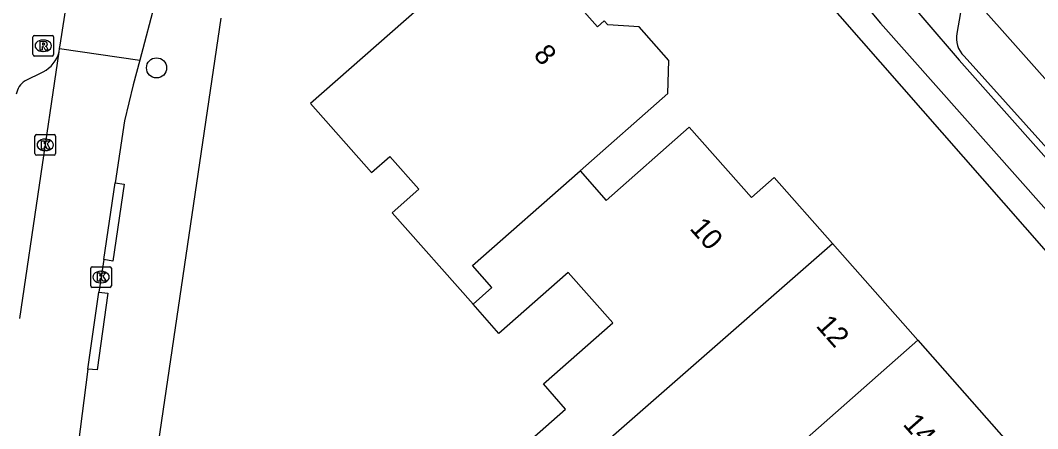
# Model space of a CAD drawing. Extents: x 159961 to 160856, y 382704 to 383353.
# Drawn here: x 160655.45 to 160704.82, y 383072.67 to 383092.5 of the extents above; entities that cross this region are included whole.
import ezdxf

# ---------------------------------------------------------------- set-up
doc = ezdxf.new("R2010")
doc.units = 0
for name, color, linetype in [('IMGEO_Boom', 7, 'Continuous'), ('IMGEO_Fietspad_gesloten', 7, 'Continuous'), ('IMGEO_Kolk', 7, 'Continuous'), ('IMGEO_Pand', 7, 'Continuous'), ('IMGEO_Pand_nummerreeks', 7, 'Continuous'), ('IMGEO_Parkeervlak_open', 7, 'Continuous'), ('IMGEO_Rijbaan_lokaal_gesloten', 7, 'Continuous'), ('IMGEO_Rijbaan_lokaal_open', 7, 'Continuous'), ('IMGEO_Rioolput', 7, 'Continuous'), ('IMGEO_Voetpad_open', 7, 'Continuous')]:
    doc.layers.add(name, color=color, linetype=linetype)

msp = doc.modelspace()

# ---------------------------------------------------------------- linework, layer by layer
at = {"layer": 'IMGEO_Boom'}
msp.add_circle((160662.057, 383090.191), 0.489, dxfattribs=at)
at = {"layer": 'IMGEO_Fietspad_gesloten'}
for points in [[(160683.967, 383110.175), (160686.696, 383107.388), (160688.818, 383104.989), (160694.352, 383098.361), (160701.018, 383090.565), (160751.341, 383033.866), (160762.195, 383021.758)], [(160685.483, 383106.174), (160688.293, 383103.007), (160697.195, 383092.363), (160750.512, 383032.262), (160767.848, 383012.954), (160798.378, 382979.546), (160798.294, 382979.468), (160798.967, 382978.754)]]:
    msp.add_lwpolyline(points, dxfattribs=at)
at = {"layer": 'IMGEO_Kolk'}
for p, q in [((160656.155, 383086.027), (160656.155, 383086.879)), ((160656.23, 383086.953), (160657.082, 383086.953)), ((160657.156, 383086.879), (160657.156, 383086.027)), ((160656.643, 383086.733), (160656.668, 383086.733)), ((160657.082, 383085.953), (160656.23, 383085.953)), ((160656.666, 383086.173), (160656.641, 383086.173)), ((160658.861, 383079.607), (160658.861, 383080.459)), ((160658.936, 383080.533), (160659.788, 383080.533)), ((160659.862, 383080.459), (160659.862, 383079.607)), ((160659.349, 383080.313), (160659.374, 383080.313)), ((160659.788, 383079.533), (160658.936, 383079.533)), ((160659.372, 383079.753), (160659.347, 383079.753))]:
    msp.add_line(p, q, dxfattribs=at)
for points in [[(160656.155, 383086.027), (160656.155, 383086.879)], [(160656.23, 383086.953), (160657.082, 383086.953)], [(160657.156, 383086.879), (160657.156, 383086.027)], [(160656.476, 383086.653), (160656.599, 383086.653), (160656.599, 383086.502), (160656.729, 383086.653), (160656.893, 383086.653), (160656.747, 383086.502), (160656.9, 383086.253), (160656.748, 383086.253), (160656.663, 383086.417), (160656.599, 383086.35), (160656.599, 383086.253), (160656.476, 383086.253), (160656.476, 383086.653)], [(160657.082, 383085.953), (160656.23, 383085.953)], [(160658.861, 383079.607), (160658.861, 383080.459)], [(160658.936, 383080.533), (160659.788, 383080.533)], [(160659.862, 383080.459), (160659.862, 383079.607)], [(160659.182, 383080.233), (160659.305, 383080.233), (160659.305, 383080.082), (160659.435, 383080.233), (160659.599, 383080.233), (160659.453, 383080.082), (160659.606, 383079.833), (160659.454, 383079.833), (160659.369, 383079.997), (160659.305, 383079.93), (160659.305, 383079.833), (160659.182, 383079.833), (160659.182, 383080.233)], [(160659.788, 383079.533), (160658.936, 383079.533)]]:
    msp.add_lwpolyline(points, dxfattribs=at)
for centre, start, end in [((160656.232, 383086.877), 91.552, 178.448), ((160656.232, 383086.877), 91.552, 178.448), ((160657.08, 383086.877), 1.552, 88.448), ((160657.08, 383086.877), 1.552, 88.448), ((160656.232, 383086.029), 181.552, 268.448), ((160656.232, 383086.029), 181.552, 268.448), ((160657.08, 383086.029), 271.552, 358.448), ((160657.08, 383086.029), 271.552, 358.448), ((160658.938, 383080.457), 91.552, 178.448), ((160658.938, 383080.457), 91.552, 178.448), ((160659.786, 383080.457), 1.552, 88.448), ((160659.786, 383080.457), 1.552, 88.448), ((160658.938, 383079.609), 181.552, 268.448), ((160658.938, 383079.609), 181.552, 268.448), ((160659.786, 383079.609), 271.552, 358.448), ((160659.786, 383079.609), 271.552, 358.448)]:
    msp.add_arc(centre, 0.0765, start, end, dxfattribs=at)
for centre, major_axis, ratio, start_param, end_param in [((160656.642, 383086.453), (-0.387, 0.002), 0.722429, 4.712389, 7.853982), ((160656.667, 383086.453), (-0.39, 0.002), 0.717154, 1.570796, 4.712389), ((160659.348, 383080.033), (-0.387, 0.002), 0.722429, 4.712389, 7.853982), ((160659.373, 383080.033), (-0.39, 0.002), 0.717154, 1.570796, 4.712389)]:
    msp.add_ellipse(centre, major_axis=major_axis, ratio=ratio, start_param=start_param, end_param=end_param, dxfattribs=at)
at = {"layer": 'IMGEO_Pand'}
for points in [[(160682.61, 383085.189), (160686.874, 383088.951), (160686.923, 383090.554), (160685.484, 383092.185), (160683.954, 383092.281), (160683.785, 383092.472), (160683.457, 383092.182), (160682.439, 383093.337), (160683.765, 383094.506), (160680.538, 383098.164), (160669.536, 383088.457), (160672.494, 383085.106), (160673.379, 383085.887), (160674.782, 383084.298), (160673.493, 383083.161), (160677.416, 383078.715)], [(160682.61, 383085.189), (160683.879, 383083.751), (160687.914, 383087.312), (160690.931, 383083.892), (160692.033, 383084.864), (160694.861, 383081.659)], [(160677.416, 383078.715), (160678.332, 383079.521), (160677.391, 383080.589), (160682.61, 383085.189)], [(160679.047, 383067.804), (160694.861, 383081.659)], [(160694.861, 383081.659), (160699.002, 383076.965)], [(160679.047, 383067.804), (160677.412, 383069.656), (160681.911, 383073.625), (160680.832, 383074.847), (160684.198, 383077.817), (160682.041, 383080.261), (160678.674, 383077.29), (160677.416, 383078.715)], [(160699.002, 383076.965), (160681.92, 383061.88)], [(160699.002, 383076.965), (160703.298, 383072.095), (160701.251, 383070.289)]]:
    msp.add_lwpolyline(points, dxfattribs=at)
at = {"layer": 'IMGEO_Parkeervlak_open'}
for points in [[(160701.069, 383092.882), (160700.906, 383091.869)], [(160701.247, 383090.767), (160709.285, 383081.831)]]:
    msp.add_lwpolyline(points, dxfattribs=at)
msp.add_arc((160702.036, 383091.615), 1.158, 167.3239, 227.0641, dxfattribs=at)
at = {"layer": 'IMGEO_Rijbaan_lokaal_gesloten'}
msp.add_lwpolyline([(160700.875, 383094.511), (160712.709, 383081.187)], dxfattribs=at)
at = {"layer": 'IMGEO_Rijbaan_lokaal_open'}
for points in [[(160657.352, 383091.131), (160657.371, 383091.291), (160657.835, 383094.233)], [(160662.001, 383093.445), (160661.241, 383090.564)], [(160655.415, 383078.027), (160657.323, 383090.965)], [(160657.323, 383090.965), (160657.352, 383091.131)], [(160657.352, 383091.131), (160661.241, 383090.564)], [(160661.241, 383090.564), (160660.926, 383089.368), (160660.498, 383087.616), (160660.041, 383084.605)], [(160659.494, 383080.886), (160660.041, 383084.605)], [(160659.494, 383080.886), (160659.36, 383080.034), (160659.258, 383079.296)], [(160658.716, 383075.567), (160659.258, 383079.296)], [(160658.716, 383075.567), (160658.25, 383071.882), (160658.227, 383071.676)]]:
    msp.add_lwpolyline(points, dxfattribs=at)
at = {"layer": 'IMGEO_Rioolput'}
for p, q in [((160656.059, 383090.841), (160656.059, 383091.693)), ((160656.134, 383091.767), (160656.986, 383091.767)), ((160657.06, 383091.693), (160657.06, 383090.841)), ((160656.547, 383091.547), (160656.572, 383091.547)), ((160656.986, 383090.767), (160656.134, 383090.767)), ((160656.57, 383090.987), (160656.545, 383090.987))]:
    msp.add_line(p, q, dxfattribs=at)
for points in [[(160656.059, 383090.841), (160656.059, 383091.693)], [(160656.134, 383091.767), (160656.986, 383091.767)], [(160657.06, 383091.693), (160657.06, 383090.841)], [(160656.648, 383091.465), (160656.396, 383091.467), (160656.396, 383091.067)], [(160656.396, 383091.067), (160656.52, 383091.067), (160656.52, 383091.229), (160656.531, 383091.229)], [(160656.574, 383091.386), (160656.52, 383091.386), (160656.52, 383091.305)], [(160656.52, 383091.305), (160656.572, 383091.305)], [(160656.578, 383091.2), (160656.649, 383091.067), (160656.789, 383091.067), (160656.724, 383091.193)], [(160656.986, 383090.767), (160656.134, 383090.767)]]:
    msp.add_lwpolyline(points, dxfattribs=at)
for centre, radius, start, end in [((160656.136, 383091.691), 0.0765, 91.552, 178.448), ((160656.136, 383091.691), 0.0765, 91.552, 178.448), ((160656.984, 383091.691), 0.0765, 1.552, 88.448), ((160656.984, 383091.691), 0.0765, 1.552, 88.448), ((160656.53, 383091.176), 0.0533, 26.0293, 88.6989), ((160656.556, 383091.494), 0.19, 274.7715, 282.9687), ((160656.58, 383091.29), 0.0964, 77.0061, 93.1865), ((160656.594, 383091.347), 0.0378, 276.6634, 79.6772), ((160656.647, 383091.355), 0.109, 350.3612, 89.416), ((160656.645, 383091.355), 0.112, 277.5842, 350.9817), ((160656.629, 383091.14), 0.108, 29.5134, 73.7905), ((160656.136, 383090.843), 0.0765, 181.552, 268.448), ((160656.136, 383090.843), 0.0765, 181.552, 268.448), ((160656.984, 383090.843), 0.0765, 271.552, 358.448), ((160656.984, 383090.843), 0.0765, 271.552, 358.448)]:
    msp.add_arc(centre, radius, start, end, dxfattribs=at)
for centre, major_axis, ratio, start_param, end_param in [((160656.546, 383091.267), (-0.387, 0.002), 0.722429, 4.712389, 7.853982), ((160656.571, 383091.267), (-0.39, 0.002), 0.717154, 1.570796, 4.712389)]:
    msp.add_ellipse(centre, major_axis=major_axis, ratio=ratio, start_param=start_param, end_param=end_param, dxfattribs=at)
at = {"layer": 'IMGEO_Voetpad_open'}
for points in [[(160790.193, 382984.786), (160790.273, 382985.751), (160777.189, 383000), (160752.695, 383027.147), (160693.284, 383094.955), (160693.113, 383094.806), (160692.06, 383095.951), (160690.078, 383098.106), (160682.942, 383106.472)], [(160660.012, 383057.484), (160665.195, 383092.6)], [(160655.671, 383089.566), (160656.552, 383090)], [(160660.041, 383084.605), (160660.485, 383084.553), (160659.929, 383080.811), (160659.494, 383080.886)], [(160659.258, 383079.296), (160659.698, 383079.245), (160659.169, 383075.526), (160658.716, 383075.567)]]:
    msp.add_lwpolyline(points, dxfattribs=at)
for centre, radius, start, end in [((160655.851, 383091.351), 1.522, 297.4334, 345.3195), ((160656.212, 383088.75), 0.979, 123.5277, 170.5967)]:
    msp.add_arc(centre, radius, start, end, dxfattribs=at)

# ---------------------------------------------------------------- texts
at = {"layer": 'IMGEO_Pand_nummerreeks'}
for s, rotation, p in [('8', 311.3925, (160680.308, 383090.794)), ('10', 311.4176, (160687.893, 383082.379)), ('12', 311.4192, (160694.022, 383077.651)), ('14', 311.4192, (160698.243, 383072.867))]:
    msp.add_text(s, height=1, rotation=rotation, dxfattribs=at).set_placement(p)

doc.saveas('drawing.dxf')
